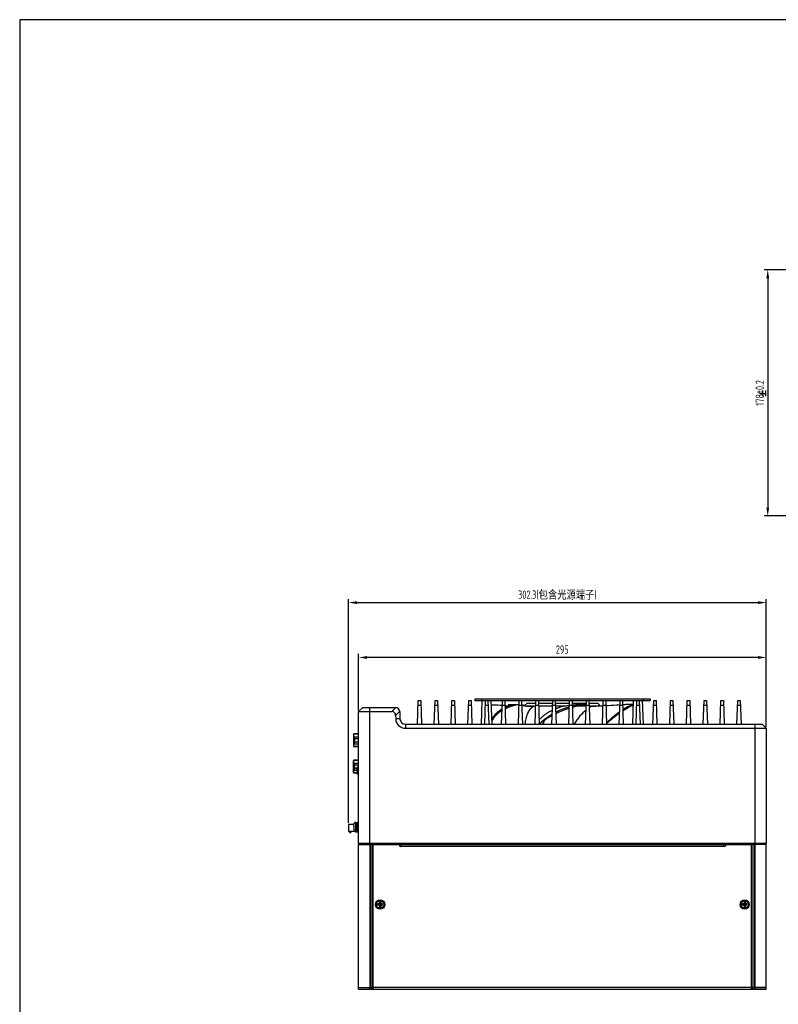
# Model space of a CAD drawing. Header units: millimetres. Extents: x 0 to 1750, y -1720 to 477.
# Tile 279 of 317: x 0 to 549, y -235 to 477. Entities that reach past the tile are written whole.
import ezdxf

# ---------------------------------------------------------------- set-up
doc = ezdxf.new("R2010")
doc.units = ezdxf.units.MM
doc.header["$LTSCALE"] = 92.51
doc.header["$PDMODE"] = 3
doc.header["$PDSIZE"] = 8
doc.layers.get('0').update_dxf_attribs({"linetype": 'CONTINUOUS'})
doc.layers.get('Defpoints').update_dxf_attribs({"linetype": 'CONTINUOUS'})
for name, color, linetype in [('000-VC5000_DXF_DIMENSION', 7, 'CONTINUOUS'), ('000-VC5000_DXF_FORMAT', 7, 'CONTINUOUS'), ('101305731_14DXF_CONTINUOUS_LINE', 7, 'CONTINUOUS'), ('101305731_DXF_CONTINUOUS_LINE', 7, 'CONTINUOUS'), ('101400705_14DXF_CONTINUOUS_LINE', 7, 'CONTINUOUS'), ('12025FAN_1_DXF_CONTINUOUS_LINE', 7, 'CONTINUOUS'), ('3_5DISK_DXF_CONTINUOUS_LINE', 7, 'CONTINUOUS'), ('DE-11-069662DXF_CONTINUOUS_LINE', 7, 'CONTINUOUS'), ('DE-11-080277DXF_CONTINUOUS_LINE', 7, 'CONTINUOUS'), ('DE-11-080278DXF_CONTINUOUS_LINE', 7, 'CONTINUOUS'), ('DE-11-080510DXF_CONTINUOUS_LINE', 7, 'CONTINUOUS'), ('DE-11-080513DXF_CONTINUOUS_LINE', 7, 'CONTINUOUS'), ('DE-13-001875DXF_CONTINUOUS_LINE', 7, 'CONTINUOUS'), ('DE-19-002068DXF_CONTINUOUS_LINE', 7, 'CONTINUOUS'), ('DE-20-027328DXF_CONTINUOUS_LINE', 7, 'CONTINUOUS'), ('LIGHTING_CONDXF_CONTINUOUS_LINE', 7, 'CONTINUOUS'), ('MANIFOLD_SOLDXF_CONTINUOUS_LINE', 7, 'CONTINUOUS'), ('SC-KM3X5B-JMDXF_CONTINUOUS_LINE', 7, 'CONTINUOUS'), ('SC-PSFM4X8_DXF_CONTINUOUS_LINE', 7, 'CONTINUOUS'), ('TLLAG-7XBX_DXF_CONTINUOUS_LINE', 7, 'CONTINUOUS')]:
    doc.layers.add(name, color=color, linetype=linetype)
doc.styles.get("Standard").update_dxf_attribs({"font": 'ISOCP', "width": 0.8})
doc.dimstyles.new('DIMSTYLE_1', dxfattribs={"dimtxt": 6, "dimasz": 6, "dimexe": 2.5, "dimexo": 0.5, "dimgap": 0.75, "dimtad": 1, "dimdsep": 46, "dimtxsty": 'STANDARD', "dimblk": '_FILLED', "dimblk1": '_FILLED', "dimblk2": '_FILLED', "dimcen": 0.09, "dimclrt": 3, "dimazin": 2, "dimtp": 0.5, "dimtm": 0.5, "dimtfac": 1, "dimtofl": 0, "dimtmove": 0, "dimatfit": 3, "dimldrblk": '_FILLED', "dimfxl": 1, "dimtolj": 1, "dimarcsym": 0})
doc.dimstyles.new('DIMSTYLE_2', dxfattribs={"dimtxt": 6, "dimasz": 6, "dimexe": 2.5, "dimexo": 0.5, "dimgap": 0.75, "dimtad": 1, "dimdsep": 46, "dimtxsty": 'STANDARD', "dimblk": '_FILLED', "dimblk1": '_FILLED', "dimblk2": '_FILLED', "dimcen": 0.09, "dimclrt": 3, "dimazin": 2, "dimtol": 1, "dimtp": 0.2, "dimtm": 0.2, "dimtfac": 1, "dimtofl": 0, "dimtmove": 0, "dimatfit": 3, "dimldrblk": '_FILLED', "dimfxl": 1, "dimtolj": 1, "dimarcsym": 0})

# ---------------------------------------------------------------- blocks, each defined once
blk = doc.blocks.new('_FILLED')
at = {"color": 0, "linetype": 'ByBlock'}
blk.add_solid([(0, 0), (-1, 0.17), (-1, -0.17)], dxfattribs=at)
blk = doc.blocks.new('*D4')
at = {"layer": '000-VC5000_DXF_DIMENSION', "color": 0, "lineweight": -2}
for p, q in [((245.34, -22.26), (245.34, 18.45)), ((534.34, 15.95), (251.34, 15.95)), ((540.34, -34.26), (540.34, 18.45))]:
    blk.add_line(p, q, dxfattribs=at)
at = {"layer": 'Defpoints', "color": 0}
for p in [(245.34, 15.95), (245.34, -22.76), (540.34, -34.76)]:
    blk.add_point(p, dxfattribs=at)
at = {"layer": '000-VC5000_DXF_DIMENSION', "color": 0, "linetype": 'ByBlock', "lineweight": -2, "xscale": 6, "yscale": 6, "zscale": 6, "rotation": 180}
blk.add_blockref('_FILLED', (245.34, 15.95), dxfattribs=at)
at = {"layer": '000-VC5000_DXF_DIMENSION', "color": 0, "linetype": 'ByBlock', "lineweight": -2, "xscale": 6, "yscale": 6, "zscale": 6}
blk.add_blockref('_FILLED', (540.34, 15.95), dxfattribs=at)
at = {"layer": '000-VC5000_DXF_DIMENSION', "color": 3, "insert": (392.72, 24.7), "char_height": 6, "attachment_point": 2, "line_spacing_factor": 0.9}
blk.add_mtext('\\A1;295', dxfattribs=at)
blk = doc.blocks.new('*D5')
at = {"layer": '000-VC5000_DXF_DIMENSION', "color": 0, "lineweight": -2}
for p, q in [((238.04, -103.61), (238.04, 58.13)), ((540.34, -34.26), (540.34, 58.13)), ((244.04, 55.63), (534.34, 55.63))]:
    blk.add_line(p, q, dxfattribs=at)
at = {"layer": 'Defpoints', "color": 0}
for p in [(540.34, 55.63), (540.34, -34.76), (238.04, -104.11)]:
    blk.add_point(p, dxfattribs=at)
at = {"layer": '000-VC5000_DXF_DIMENSION', "color": 0, "linetype": 'ByBlock', "lineweight": -2, "xscale": 6, "yscale": 6, "zscale": 6, "rotation": 180}
blk.add_blockref('_FILLED', (238.04, 55.63), dxfattribs=at)
at = {"layer": '000-VC5000_DXF_DIMENSION', "color": 0, "linetype": 'ByBlock', "lineweight": -2, "xscale": 6, "yscale": 6, "zscale": 6}
blk.add_blockref('_FILLED', (540.34, 55.63), dxfattribs=at)
at = {"layer": '000-VC5000_DXF_DIMENSION', "color": 3, "insert": (389.19, 64.38), "char_height": 6, "attachment_point": 2, "line_spacing_factor": 0.9}
blk.add_mtext('\\A1;302.3(包含光源端子)', dxfattribs=at)
blk = doc.blocks.new('*D11')
at = {"layer": '000-VC5000_DXF_DIMENSION', "color": 0, "lineweight": -2}
for p, q in [((618.88, 296.32), (538.95, 296.32)), ((541.45, 290.32), (541.45, 124.32)), ((626.5, 118.32), (538.95, 118.32))]:
    blk.add_line(p, q, dxfattribs=at)
at = {"layer": 'Defpoints', "color": 0}
for p in [(619.38, 296.32), (541.45, 118.32), (627, 118.32)]:
    blk.add_point(p, dxfattribs=at)
at = {"layer": '000-VC5000_DXF_DIMENSION', "color": 0, "linetype": 'ByBlock', "lineweight": -2, "xscale": 6, "yscale": 6, "zscale": 6}
for p, rotation in [((541.45, 296.32), 90), ((541.45, 118.32), 270)]:
    blk.add_blockref('_FILLED', p, dxfattribs=dict(at, rotation=rotation))
at = {"layer": '000-VC5000_DXF_DIMENSION', "color": 3, "insert": (532.7, 207.32), "char_height": 6, "attachment_point": 2, "rotation": 90, "line_spacing_factor": 0.9}
blk.add_mtext('\\A1;178%%p0.2', dxfattribs=at)

msp = doc.modelspace()

# ---------------------------------------------------------------- linework, layer by layer
at = {"layer": '000-VC5000_DXF_DIMENSION'}
for p, q in [((535.752, 206.97), (539.952, 206.97)), ((537.852, 204.87), (537.852, 209.07)), ((539.952, 204.87), (539.952, 209.07))]:
    msp.add_line(p, q, dxfattribs=at)
at = {"layer": '000-VC5000_DXF_FORMAT', "color": 7}
for p, q in [((0, 477.301), (0, -1140.169)), ((1682, 477.301), (0, 477.301))]:
    msp.add_line(p, q, dxfattribs=at)
at = {"layer": '101305731_14DXF_CONTINUOUS_LINE'}
for p, q in [((241.597, -39.645), (241.597, -48.225)), ((241.897, -48.525), (241.897, -39.345)), ((241.897, -39.345), (245.342, -39.345)), ((242.442, -42.913), (241.897, -42.913)), ((241.897, -46.013), (242.442, -46.013)), ((245.342, -48.525), (241.897, -48.525)), ((241.597, -58.755), (241.597, -67.335)), ((241.897, -67.635), (241.897, -58.455)), ((241.897, -58.455), (245.342, -58.455)), ((241.897, -62.023), (242.442, -62.023)), ((241.897, -65.123), (242.442, -65.123)), ((244.367, -67.635), (241.897, -67.635))]:
    msp.add_line(p, q, dxfattribs=at)
for centre, start, end in [((241.897, -39.645), 90, 180), ((241.897, -48.225), 180, 270), ((241.897, -58.755), 90, 180), ((241.897, -67.335), 180, 270)]:
    msp.add_arc(centre, 0.3, start, end, dxfattribs=at)
for points, knots in [([(241.897, -42.913), (241.859, -42.913), (241.803, -42.911), (241.732, -42.905), (241.687, -42.899), (241.65, -42.891), (241.625, -42.884), (241.611, -42.877), (241.602, -42.871), (241.597, -42.865), (241.597, -42.861)], [0, 0, 0, 0, 0.3686785, 0.5358577, 0.6832367, 0.8056279, 0.8991806, 0.934564, 0.9624992, 1, 1, 1, 1]), ([(241.597, -45.961), (241.597, -45.965), (241.602, -45.971), (241.611, -45.977), (241.625, -45.984), (241.65, -45.991), (241.687, -45.999), (241.732, -46.005), (241.803, -46.011), (241.859, -46.013), (241.897, -46.013)], [0, 0, 0, 0, 0.0375008, 0.065436, 0.1008194, 0.1943721, 0.3167633, 0.4641423, 0.6313215, 1, 1, 1, 1]), ([(241.897, -62.023), (241.859, -62.023), (241.803, -62.021), (241.732, -62.015), (241.687, -62.009), (241.65, -62.001), (241.625, -61.994), (241.611, -61.987), (241.602, -61.981), (241.597, -61.975), (241.597, -61.971)], [0, 0, 0, 0, 0.3686785, 0.5358577, 0.6832367, 0.8056279, 0.8991806, 0.934564, 0.9624992, 1, 1, 1, 1]), ([(241.597, -65.071), (241.597, -65.075), (241.602, -65.081), (241.611, -65.087), (241.625, -65.094), (241.65, -65.101), (241.687, -65.109), (241.732, -65.115), (241.803, -65.121), (241.859, -65.123), (241.897, -65.123)], [0, 0, 0, 0, 0.0375008, 0.065436, 0.1008194, 0.1943721, 0.3167633, 0.4641423, 0.6313215, 1, 1, 1, 1])]:
    msp.add_open_spline(points, degree=3, knots=knots, dxfattribs=at)
at = {"layer": '101305731_DXF_CONTINUOUS_LINE'}
for p, q in [((241.597, -39.645), (241.597, -48.225)), ((241.897, -48.525), (241.897, -39.345)), ((245.342, -39.345), (241.897, -39.345)), ((241.897, -42.913), (242.442, -42.913)), ((242.442, -46.013), (241.897, -46.013)), ((241.897, -48.525), (245.342, -48.525)), ((241.597, -67.335), (241.597, -58.755)), ((241.897, -67.635), (241.897, -58.455)), ((245.342, -58.455), (241.897, -58.455)), ((241.897, -62.023), (242.442, -62.023)), ((242.442, -65.123), (241.897, -65.123)), ((241.897, -67.635), (244.367, -67.635))]:
    msp.add_line(p, q, dxfattribs=at)
for centre, start, end in [((241.897, -39.645), 89.999999, 180), ((241.897, -48.225), 180, 269.999999), ((241.897, -58.755), 90, 180), ((241.897, -67.335), 180, 269.999999)]:
    msp.add_arc(centre, 0.3, start, end, dxfattribs=at)
for points, knots in [([(241.597, -42.861), (241.597, -42.871), (241.635, -42.889), (241.693, -42.9), (241.789, -42.911), (241.859, -42.913), (241.897, -42.913)], [0, 0, 0, 0, 0.0976472, 0.3140273, 0.6297543, 1, 1, 1, 1]), ([(241.897, -46.013), (241.859, -46.013), (241.789, -46.011), (241.693, -46), (241.635, -45.989), (241.597, -45.971), (241.597, -45.961)], [0, 0, 0, 0, 0.3700773, 0.6856852, 0.9022711, 1, 1, 1, 1]), ([(241.897, -62.023), (241.859, -62.023), (241.789, -62.021), (241.693, -62.01), (241.635, -61.999), (241.597, -61.981), (241.597, -61.971)], [0, 0, 0, 0, 0.3701308, 0.6858293, 0.902327, 1, 1, 1, 1]), ([(241.897, -65.123), (241.859, -65.123), (241.789, -65.121), (241.693, -65.11), (241.635, -65.099), (241.597, -65.081), (241.597, -65.071)], [0, 0, 0, 0, 0.3700773, 0.6856852, 0.9022711, 1, 1, 1, 1])]:
    msp.add_open_spline(points, degree=3, knots=knots, dxfattribs=at)
at = {"layer": '101400705_14DXF_CONTINUOUS_LINE'}
for p in [(245.017, -66.055), (245.342, -68.505)]:
    msp.add_line(p, (245.017, -68.505), dxfattribs=at)
at = {"layer": '12025FAN_1_DXF_CONTINUOUS_LINE'}
for p, q in [((348.904, -18.624), (349.239, -18.648)), ((361.43, -18.191), (361.365, -18.201)), ((361.432, -18.191), (361.367, -18.201)), ((373.564, -19.255), (367.323, -19.255)), ((373.634, -17.255), (367.842, -17.255)), ((385.804, -17.255), (375.539, -17.255)), ((385.734, -19.255), (375.609, -19.255)), ((397.974, -17.255), (387.709, -17.255)), ((395.149, -19.255), (387.779, -19.255)), ((397.31, -18.989), (396.835, -19.051)), ((396.835, -19.051), (396.877, -19.046)), ((397.779, -18.927), (397.31, -18.989)), ((397.916, -18.91), (397.779, -18.927)), ((410.144, -17.255), (399.879, -17.255)), ((410.074, -19.255), (403.716, -19.255)), ((417.842, -17.255), (412.049, -17.255)), ((419.842, -19.255), (412.119, -19.255)), ((419.842, -19.255), (419.842, -19.319)), ((341.794, -28.597), (341.951, -28.829)), ((401.662, -31.729), (401.53, -31.958))]:
    msp.add_line(p, q, dxfattribs=at)
for points in [[(390.552, -20.292), (390.198, -20.41), (390.039, -20.464), (389.857, -20.526), (389.648, -20.598), (389.408, -20.682), (389.14, -20.777), (388.852, -20.882), (388.542, -20.998), (388.213, -21.124), (387.871, -21.259), (387.849, -21.268)], [(391.165, -20.069), (391.125, -20.085), (391.057, -20.112), (390.989, -20.138), (390.924, -20.162), (390.859, -20.185), (390.79, -20.21), (390.718, -20.235), (390.641, -20.261), (390.552, -20.292)], [(400.585, -18.597), (400.304, -18.627), (400.03, -18.657), (399.928, -18.668)], [(410.116, -18.058), (409.661, -18.062), (409.198, -18.069), (408.745, -18.078), (408.298, -18.089), (407.858, -18.101), (407.426, -18.115), (407, -18.131), (406.579, -18.149), (406.163, -18.168), (405.756, -18.188), (405.356, -18.21), (404.964, -18.233), (404.58, -18.257), (404.205, -18.282), (403.837, -18.308), (403.477, -18.335), (403.125, -18.362), (402.78, -18.39), (402.443, -18.419), (402.114, -18.448), (401.792, -18.478), (401.478, -18.507), (401.173, -18.537), (400.875, -18.567), (400.585, -18.597)], [(385.63, -22.247), (385.267, -22.424), (384.878, -22.62), (384.486, -22.823), (384.092, -23.033), (383.696, -23.251), (383.299, -23.476), (382.902, -23.708), (382.503, -23.948), (382.104, -24.196), (381.705, -24.45), (381.306, -24.712), (380.907, -24.982), (380.51, -25.258), (380.113, -25.543), (379.716, -25.835), (379.322, -26.134), (378.928, -26.441), (378.536, -26.757), (378.145, -27.08), (377.755, -27.412), (377.365, -27.753), (376.975, -28.104), (376.586, -28.465), (376.196, -28.838), (375.952, -29.079)], [(401.53, -31.958), (401.416, -32.158), (401.362, -32.255)]]:
    msp.add_lwpolyline(points, dxfattribs=at)
for centre, radius, start, end in [((368.112, -62.511), 44.82, 98.658058, 99.406297), ((367.842, -19.255), 2, 90, 174.548827), ((400.585, -43.202), 24.978, 108.059367, 112.15657), ((410.828, -67.929), 49.872, 102.446274, 102.600643), ((417.842, -19.255), 2, 0, 90), ((447.156, -131.979), 114.17, 95.138861, 95.388515), ((407.695, -51.17), 35.023, 140.641549, 147.300134)]:
    msp.add_arc(centre, radius, start, end, dxfattribs=at)
for points, knots in [([(341.43, -18.163), (342.023, -18.189), (344.516, -18.314), (347.006, -18.489), (348.904, -18.624)], [0, 0, 0, 0, 0.2380695, 1, 1, 1, 1]), ([(341.807, -29.091), (342.658, -27.511), (344.731, -24.495), (347.582, -22.17), (349.149, -21.238)], [0, 0, 0, 0, 0.4959046, 1, 1, 1, 1]), ([(351.249, -18.792), (351.518, -18.811), (352.606, -18.888), (353.695, -18.963), (354.514, -19.016)], [0, 0, 0, 0, 0.2471619, 1, 1, 1, 1]), ([(351.294, -20.135), (352.786, -19.477), (356.122, -18.46), (359.582, -18.117), (361.408, -18.068)], [0, 0, 0, 0, 0.4716144, 1, 1, 1, 1]), ([(360.787, -18.293), (359.906, -18.439), (356.663, -19.077), (353.493, -20.142), (351.33, -21.211)], [0, 0, 0, 0, 0.2701438, 1, 1, 1, 1]), ([(353.5, -18.055), (354.984, -18.055), (356.96, -18.087), (358.934, -18.156), (359.425, -18.176)], [0, 0, 0, 0, 0.7512492, 1, 1, 1, 1]), ([(353.5, -18.055), (353.739, -18.092), (354.709, -18.248), (355.674, -18.435), (356.399, -18.591)], [0, 0, 0, 0, 0.2456568, 1, 1, 1, 1]), ([(363.408, -18.517), (363.436, -18.526), (363.557, -18.563), (363.678, -18.598), (363.77, -18.624)], [0, 0, 0, 0, 0.2358855, 1, 1, 1, 1]), ([(363.423, -18.377), (364.063, -18.416), (364.915, -18.47), (365.767, -18.529), (365.979, -18.543)], [0, 0, 0, 0, 0.7511068, 1, 1, 1, 1]), ([(363.77, -18.624), (364.765, -18.903), (367.413, -19.357), (370.092, -19.455), (371.733, -19.455)], [0, 0, 0, 0, 0.3863141, 1, 1, 1, 1]), ([(365.98, -32.249), (366.08, -30.943), (366.399, -28.431), (367.438, -24.886), (369.164, -21.789), (370.816, -20.143), (371.733, -19.455)], [0, 0, 0, 0, 0.2718657, 0.5236889, 0.7621699, 1, 1, 1, 1]), ([(387.925, -23.62), (388.705, -23.218), (391.914, -21.667), (395.291, -20.462), (397.885, -19.766)], [0, 0, 0, 0, 0.2462118, 1, 1, 1, 1]), ([(397.849, -20.817), (396.993, -21.086), (393.628, -22.215), (390.349, -23.6), (387.968, -24.77)], [0, 0, 0, 0, 0.2527964, 1, 1, 1, 1]), ([(396.877, -19.046), (396.035, -19.149), (394.899, -19.294), (393.553, -19.425), (393.049, -19.455), (392.842, -19.455)], [0, 0, 0, 0, 0.6269225, 0.8466044, 1, 1, 1, 1]), ([(410.052, -18.151), (409.199, -18.258), (405.808, -18.751), (402.453, -19.493), (399.981, -20.184)], [0, 0, 0, 0, 0.2508121, 1, 1, 1, 1]), ([(400.08, -19.229), (400.898, -19.048), (404.201, -18.407), (407.569, -18.1), (410.094, -18.061)], [0, 0, 0, 0, 0.2492863, 1, 1, 1, 1]), ([(413.951, -19.455), (413.805, -19.531), (413.196, -19.861), (412.605, -20.222), (412.164, -20.511)], [0, 0, 0, 0, 0.2378335, 1, 1, 1, 1]), ([(422.245, -19.205), (421.514, -19.244), (418.751, -19.379), (415.985, -19.455), (413.951, -19.455)], [0, 0, 0, 0, 0.26464, 1, 1, 1, 1]), ([(434.433, -18.441), (433.593, -18.491), (430.213, -18.702), (426.836, -18.937), (424.297, -19.088)], [0, 0, 0, 0, 0.2488221, 1, 1, 1, 1]), ([(444.255, -18.063), (443.612, -18.07), (441, -18.115), (438.39, -18.225), (436.424, -18.329)], [0, 0, 0, 0, 0.2461386, 1, 1, 1, 1]), ([(436.543, -21.584), (437.868, -20.748), (440.337, -19.376), (443.022, -18.424), (444.253, -18.2)], [0, 0, 0, 0, 0.5561563, 1, 1, 1, 1]), ([(444.236, -18.603), (443.027, -19.097), (440.416, -20.384), (437.927, -21.885), (436.586, -22.753)], [0, 0, 0, 0, 0.4499183, 1, 1, 1, 1]), ([(440.792, -18.055), (440.508, -18.055), (439.218, -18.08), (437.931, -18.179), (436.93, -18.269)], [0, 0, 0, 0, 0.2201229, 1, 1, 1, 1]), ([(441.945, -18.103), (441.852, -18.095), (441.468, -18.067), (441.083, -18.055), (440.792, -18.055)], [0, 0, 0, 0, 0.2427882, 1, 1, 1, 1]), ([(349.108, -22.448), (347.62, -23.378), (344.897, -25.523), (342.738, -28.23), (341.833, -29.643)], [0, 0, 0, 0, 0.5109737, 1, 1, 1, 1]), ([(376.055, -32.147), (376.753, -31.471), (379.687, -28.789), (382.943, -26.459), (385.532, -24.939)], [0, 0, 0, 0, 0.2445481, 1, 1, 1, 1]), ([(385.496, -26.046), (384.657, -26.5), (381.391, -28.356), (378.275, -30.476), (376.058, -32.188)], [0, 0, 0, 0, 0.2540911, 1, 1, 1, 1]), ([(409.975, -22.107), (408.381, -23.385), (405.305, -26.358), (402.771, -29.814), (401.662, -31.729)], [0, 0, 0, 0, 0.4799893, 1, 1, 1, 1]), ([(424.723, -31.734), (426.217, -30.092), (429.26, -27.049), (432.594, -24.325), (434.28, -23.112)], [0, 0, 0, 0, 0.5167468, 1, 1, 1, 1]), ([(434.241, -24.33), (433.459, -24.875), (430.181, -27.243), (427.047, -29.809), (424.73, -31.853)], [0, 0, 0, 0, 0.2355912, 1, 1, 1, 1])]:
    msp.add_open_spline(points, degree=3, knots=knots, dxfattribs=at)
at = {"layer": '3_5DISK_DXF_CONTINUOUS_LINE'}
msp.add_line((273.913, -119.405), (273.913, -119.255), dxfattribs=at)
at = {"layer": 'DE-11-069662DXF_CONTINUOUS_LINE'}
for p, q in [((267.913, -119.405), (267.913, -119.255)), ((268.913, -119.255), (268.913, -119.405)), ((269.113, -119.255), (269.113, -119.405)), ((272.113, -119.255), (272.113, -119.405)), ((512.413, -119.255), (512.413, -119.405)), ((512.613, -119.405), (512.613, -119.255)), ((513.613, -119.405), (513.613, -119.255))]:
    msp.add_line(p, q, dxfattribs=at)
at = {"layer": 'DE-11-080277DXF_CONTINUOUS_LINE'}
for p, q in [((245.342, -222.755), (245.342, -119.255)), ((245.342, -119.255), (255.414, -119.255)), ((253.342, -119.255), (253.342, -222.755)), ((254.342, -222.755), (254.342, -119.255)), ((255.717, -222.755), (255.717, -119.255)), ((255.913, -222.708), (255.913, -119.255)), ((267.342, -119.405), (267.342, -119.255)), ((518.342, -119.255), (518.342, -119.405)), ((529.77, -119.255), (529.77, -222.708)), ((529.966, -119.255), (529.966, -222.755)), ((540.342, -119.255), (530.269, -119.255)), ((531.342, -119.255), (531.342, -222.755)), ((532.342, -222.755), (532.342, -119.255)), ((540.342, -222.755), (540.342, -119.255)), ((245.342, -222.755), (254.342, -222.755)), ((254.922, -222.755), (255.913, -222.755)), ((530.77, -222.755), (529.77, -222.755)), ((540.342, -222.755), (531.342, -222.755))]:
    msp.add_line(p, q, dxfattribs=at)
at = {"layer": 'DE-11-080278DXF_CONTINUOUS_LINE'}
for p, q in [((255.922, -223.47), (255.922, -119.405)), ((255.922, -119.405), (274.922, -119.405)), ((274.922, -119.405), (274.922, -120.305)), ((510.262, -120.805), (275.422, -120.805)), ((275.922, -119.745), (275.922, -119.255)), ((275.922, -119.405), (509.762, -119.405)), ((509.762, -119.745), (509.762, -119.255)), ((510.762, -119.405), (510.762, -120.305)), ((510.762, -119.405), (529.762, -119.405)), ((529.762, -223.47), (529.762, -119.405)), ((245.342, -223.955), (245.342, -222.755)), ((245.342, -222.755), (254.922, -222.755)), ((245.342, -223.955), (540.342, -223.955)), ((253.342, -223.955), (253.342, -222.755)), ((254.922, -223.955), (254.922, -222.755)), ((255.422, -222.755), (255.422, -223.955)), ((255.922, -222.555), (529.762, -222.555)), ((530.262, -223.955), (530.262, -222.755)), ((530.762, -222.755), (540.342, -222.755)), ((530.762, -223.955), (530.762, -222.755)), ((532.342, -223.955), (532.342, -222.755)), ((540.342, -223.955), (540.342, -222.755))]:
    msp.add_line(p, q, dxfattribs=at)
for centre in [(260.922, -162.755), (524.762, -162.755)]:
    msp.add_circle(centre, 3.35, dxfattribs=at)
for centre, start, end in [((275.422, -120.305), 180, 270), ((510.262, -120.305), 270, 0)]:
    msp.add_arc(centre, 0.5, start, end, dxfattribs=at)
for points, knots in [([(275.422, -120.805), (275.444, -120.805), (275.494, -120.797), (275.572, -120.755), (275.659, -120.671), (275.746, -120.532), (275.822, -120.348), (275.878, -120.14), (275.912, -119.937), (275.922, -119.806), (275.922, -119.745)], [0, 0, 0, 0, 0.0541611, 0.1191143, 0.20918, 0.3397671, 0.5075369, 0.6861649, 0.854081, 1, 1, 1, 1]), ([(510.262, -120.805), (510.239, -120.805), (510.189, -120.797), (510.111, -120.755), (510.025, -120.671), (509.938, -120.532), (509.862, -120.348), (509.805, -120.14), (509.771, -119.937), (509.762, -119.806), (509.762, -119.745)], [0, 0, 0, 0, 0.0541611, 0.1191143, 0.20918, 0.3397671, 0.5075369, 0.6861649, 0.854081, 1, 1, 1, 1]), ([(255.422, -223.955), (255.444, -223.955), (255.49, -223.955), (255.564, -223.955), (255.647, -223.951), (255.721, -223.938), (255.778, -223.911), (255.834, -223.868), (255.873, -223.799), (255.898, -223.718), (255.917, -223.613), (255.922, -223.528), (255.922, -223.47)], [0, 0, 0, 0, 0.0793875, 0.1653457, 0.2632084, 0.3723369, 0.4291713, 0.4880145, 0.6210615, 0.7006479, 0.7905416, 1, 1, 1, 1]), ([(530.262, -223.955), (530.239, -223.955), (530.193, -223.955), (530.119, -223.955), (530.037, -223.951), (529.963, -223.938), (529.905, -223.911), (529.849, -223.868), (529.81, -223.799), (529.785, -223.718), (529.766, -223.613), (529.762, -223.528), (529.762, -223.47)], [0, 0, 0, 0, 0.0793875, 0.1653457, 0.2632084, 0.3723369, 0.4291713, 0.4880145, 0.6210615, 0.7006479, 0.7905416, 1, 1, 1, 1])]:
    msp.add_open_spline(points, degree=3, knots=knots, dxfattribs=at)
at = {"layer": 'DE-11-080510DXF_CONTINUOUS_LINE'}
for p, q in [((329.342, -14.055), (329.342, -15.255)), ((329.342, -14.055), (456.342, -14.055)), ((334.342, -14.055), (334.342, -15.255)), ((451.342, -14.055), (451.342, -15.255)), ((456.342, -14.055), (456.342, -15.255)), ((329.342, -15.255), (337.194, -15.255)), ((338.959, -15.255), (349.364, -15.255)), ((351.129, -15.255), (361.534, -15.255)), ((363.299, -15.255), (373.704, -15.255)), ((375.469, -15.255), (385.874, -15.255)), ((387.639, -15.255), (398.044, -15.255)), ((399.809, -15.255), (410.214, -15.255)), ((411.979, -15.255), (422.384, -15.255)), ((424.149, -15.255), (434.554, -15.255)), ((436.319, -15.255), (446.724, -15.255)), ((448.489, -15.255), (456.342, -15.255))]:
    msp.add_line(p, q, dxfattribs=at)
at = {"layer": 'DE-11-080513DXF_CONTINUOUS_LINE'}
for p, q in [((510.762, -119.405), (274.922, -119.405)), ((245.342, -222.755), (254.922, -222.755)), ((530.762, -222.755), (540.342, -222.755))]:
    msp.add_line(p, q, dxfattribs=at)
at = {"layer": 'DE-13-001875DXF_CONTINUOUS_LINE'}
for p, q in [((248.342, -20.255), (245.342, -23.255)), ((248.342, -20.255), (272.053, -20.255)), ((253.342, -119.255), (253.342, -20.255)), ((272.215, -20.26), (269.297, -23.255)), ((287.92, -32.255), (288.514, -15.255)), ((288.399, -18.546), (290.394, -18.546)), ((288.514, -15.255), (290.279, -15.255)), ((290.279, -15.255), (290.873, -32.255)), ((300.09, -32.255), (300.684, -15.255)), ((300.569, -18.546), (302.564, -18.546)), ((300.684, -15.255), (302.449, -15.255)), ((302.449, -15.255), (303.043, -32.255)), ((312.26, -32.255), (312.854, -15.255)), ((312.739, -18.546), (314.734, -18.546)), ((312.854, -15.255), (314.619, -15.255)), ((314.619, -15.255), (315.213, -32.255)), ((324.43, -32.255), (325.024, -15.255)), ((324.909, -18.546), (326.904, -18.546)), ((325.024, -15.255), (326.789, -15.255)), ((326.789, -15.255), (327.383, -32.255)), ((334.238, -32.255), (334.832, -15.255)), ((336.6, -32.255), (337.194, -15.255)), ((337.079, -18.546), (339.074, -18.546)), ((337.194, -15.255), (338.959, -15.255)), ((338.959, -15.255), (339.553, -32.255)), ((341.925, -32.255), (341.332, -15.255)), ((348.77, -32.255), (349.364, -15.255)), ((349.249, -18.546), (351.244, -18.546)), ((349.364, -15.255), (351.129, -15.255)), ((351.129, -15.255), (351.723, -32.255)), ((360.94, -32.255), (361.534, -15.255)), ((361.419, -18.546), (363.414, -18.546)), ((361.534, -15.255), (363.299, -15.255)), ((363.299, -15.255), (363.893, -32.255)), ((373.11, -32.255), (373.704, -15.255)), ((373.589, -18.546), (375.584, -18.546)), ((373.704, -15.255), (375.469, -15.255)), ((375.469, -15.255), (376.063, -32.255)), ((385.28, -32.255), (385.874, -15.255)), ((385.759, -18.546), (387.754, -18.546)), ((385.874, -15.255), (387.639, -15.255)), ((387.639, -15.255), (388.233, -32.255)), ((397.45, -32.255), (398.044, -15.255)), ((397.929, -18.546), (399.924, -18.546)), ((398.044, -15.255), (399.809, -15.255)), ((399.809, -15.255), (400.403, -32.255)), ((409.62, -32.255), (410.214, -15.255)), ((410.099, -18.546), (412.094, -18.546)), ((410.214, -15.255), (411.979, -15.255)), ((411.979, -15.255), (412.573, -32.255)), ((421.79, -32.255), (422.384, -15.255)), ((422.269, -18.546), (424.264, -18.546)), ((422.384, -15.255), (424.149, -15.255)), ((424.149, -15.255), (424.743, -32.255)), ((433.96, -32.255), (434.554, -15.255)), ((434.439, -18.546), (436.434, -18.546)), ((434.554, -15.255), (436.319, -15.255)), ((436.319, -15.255), (436.913, -32.255)), ((443.758, -32.255), (444.352, -15.255)), ((446.13, -32.255), (446.724, -15.255)), ((446.609, -18.546), (448.604, -18.546)), ((446.724, -15.255), (448.489, -15.255)), ((448.489, -15.255), (449.083, -32.255)), ((451.445, -32.255), (450.852, -15.255)), ((458.3, -32.255), (458.894, -15.255)), ((458.779, -18.546), (460.774, -18.546)), ((458.894, -15.255), (460.659, -15.255)), ((460.659, -15.255), (461.253, -32.255)), ((470.47, -32.255), (471.064, -15.255)), ((470.949, -18.546), (472.944, -18.546)), ((471.064, -15.255), (472.829, -15.255)), ((472.829, -15.255), (473.423, -32.255)), ((482.64, -32.255), (483.234, -15.255)), ((483.119, -18.546), (485.114, -18.546)), ((483.234, -15.255), (484.999, -15.255)), ((484.999, -15.255), (485.593, -32.255)), ((494.81, -32.255), (495.404, -15.255)), ((495.289, -18.546), (497.284, -18.546)), ((495.404, -15.255), (497.169, -15.255)), ((497.169, -15.255), (497.763, -32.255)), ((506.98, -32.255), (507.574, -15.255)), ((507.459, -18.546), (509.454, -18.546)), ((507.574, -15.255), (509.339, -15.255)), ((509.339, -15.255), (509.933, -32.255)), ((519.15, -32.255), (519.744, -15.255)), ((519.629, -18.546), (521.624, -18.546)), ((519.744, -15.255), (521.509, -15.255)), ((521.509, -15.255), (522.103, -32.255)), ((245.342, -118.755), (245.342, -23.255)), ((245.342, -23.255), (269.297, -23.255)), ((275.043, -23.014), (272.125, -26.01)), ((272.125, -26.01), (272.188, -28.438)), ((275.187, -28.36), (272.188, -28.438)), ((275.051, -23.177), (275.187, -28.36)), ((279.186, -32.255), (279.186, -35.255)), ((279.186, -32.255), (537.342, -32.255)), ((279.186, -35.255), (540.342, -35.255)), ((532.342, -119.255), (532.342, -32.255)), ((537.342, -32.255), (540.342, -35.255)), ((540.342, -35.255), (540.342, -118.755)), ((540.342, -118.755), (245.342, -118.755)), ((530.269, -119.255), (255.414, -119.255))]:
    msp.add_line(p, q, dxfattribs=at)
for centre, radius, start, end in [((272.053, -23.255), 3, 1.5, 90), ((279.186, -28.255), 7, 181.5, 270), ((279.186, -28.255), 4, 181.5, 270), ((245.842, -118.755), 0.5, 180, 270), ((539.842, -118.755), 0.5, 270, 0)]:
    msp.add_arc(centre, radius, start, end, dxfattribs=at)
msp.add_ellipse((266.542, -28.912), major_axis=(-4.793, -4.92), ratio=0.582323, start_param=2.6255841, end_param=3.6576012, dxfattribs=at)
at = {"layer": 'DE-19-002068DXF_CONTINUOUS_LINE'}
for p, q in [((242.442, -41.435), (242.442, -46.435)), ((242.442, -41.435), (245.342, -41.435)), ((242.442, -42.685), (245.342, -42.685)), ((242.442, -45.185), (245.342, -45.185)), ((242.442, -46.435), (245.342, -46.435)), ((242.442, -60.485), (242.442, -65.485)), ((242.442, -60.485), (245.342, -60.485)), ((242.442, -61.735), (245.342, -61.735)), ((242.442, -64.235), (244.367, -64.235)), ((242.442, -65.485), (244.367, -65.485))]:
    msp.add_line(p, q, dxfattribs=at)
at = {"layer": 'DE-20-027328DXF_CONTINUOUS_LINE'}
for p, q in [((255.913, -222.708), (255.913, -119.255)), ((529.77, -119.255), (529.77, -222.708)), ((529.762, -130.852), (529.77, -130.843)), ((255.913, -166.829), (255.922, -166.821)), ((529.762, -178.426), (529.77, -178.417)), ((255.913, -214.404), (255.922, -214.395))]:
    msp.add_line(p, q, dxfattribs=at)
at = {"layer": 'LIGHTING_CONDXF_CONTINUOUS_LINE'}
for p, q in [((238.042, -104.605), (238.042, -109.605)), ((238.042, -104.605), (241.765, -104.605)), ((244.342, -104.605), (244.442, -104.605)), ((239.042, -110.605), (238.042, -109.605)), ((238.042, -109.605), (242.084, -109.605)), ((239.042, -110.605), (239.642, -110.605)), ((239.442, -109.605), (239.642, -110.605)), ((244.342, -109.105), (244.442, -109.105)), ((244.342, -109.605), (244.442, -109.605))]:
    msp.add_line(p, q, dxfattribs=at)
at = {"layer": 'MANIFOLD_SOLDXF_CONTINUOUS_LINE'}
for p, q in [((244.367, -65.906), (244.367, -68.305)), ((244.567, -66.055), (244.567, -68.505)), ((245.342, -68.505), (244.567, -68.505))]:
    msp.add_line(p, q, dxfattribs=at)
msp.add_arc((244.567, -68.305), 0.2, 180, 270, dxfattribs=at)
at = {"layer": 'SC-KM3X5B-JMDXF_CONTINUOUS_LINE'}
for p, q in [((259.172, -163.155), (259.172, -162.355)), ((260.022, -162.355), (259.172, -162.355)), ((260.022, -163.155), (259.172, -163.155)), ((259.199, -163.155), (259.199, -162.355)), ((260.375, -163.302), (261.468, -162.209)), ((261.468, -163.302), (260.375, -162.209)), ((260.522, -161.005), (260.522, -161.855)), ((261.322, -161.005), (260.522, -161.005)), ((261.322, -161.033), (260.522, -161.033)), ((260.522, -163.155), (260.522, -162.355)), ((261.322, -162.355), (260.522, -162.355)), ((261.322, -162.755), (260.522, -162.755)), ((261.322, -163.155), (260.522, -163.155)), ((260.522, -163.655), (260.522, -164.505)), ((260.922, -163.155), (260.922, -162.355)), ((261.322, -161.005), (261.322, -161.855)), ((261.322, -163.155), (261.322, -162.355)), ((261.322, -163.655), (261.322, -164.505)), ((262.672, -162.355), (261.822, -162.355)), ((262.672, -163.155), (261.822, -163.155)), ((262.644, -163.155), (262.644, -162.355)), ((262.672, -163.155), (262.672, -162.355)), ((523.862, -162.355), (523.012, -162.355)), ((523.012, -163.155), (523.012, -162.355)), ((523.862, -163.155), (523.012, -163.155)), ((523.039, -163.155), (523.039, -162.355)), ((524.215, -163.302), (525.308, -162.209)), ((525.308, -163.302), (524.215, -162.209)), ((525.162, -161.005), (524.362, -161.005)), ((524.362, -161.005), (524.362, -161.855)), ((525.162, -161.033), (524.362, -161.033)), ((525.162, -162.355), (524.362, -162.355)), ((524.362, -163.155), (524.362, -162.355)), ((525.162, -162.755), (524.362, -162.755)), ((525.162, -163.155), (524.362, -163.155)), ((524.362, -163.655), (524.362, -164.505)), ((524.762, -163.155), (524.762, -162.355)), ((525.162, -161.005), (525.162, -161.855)), ((525.162, -163.155), (525.162, -162.355)), ((525.162, -163.655), (525.162, -164.505)), ((526.512, -162.355), (525.662, -162.355)), ((526.512, -163.155), (525.662, -163.155)), ((526.484, -163.155), (526.484, -162.355)), ((526.512, -163.155), (526.512, -162.355)), ((261.322, -164.478), (260.522, -164.478)), ((261.322, -164.505), (260.522, -164.505)), ((525.162, -164.478), (524.362, -164.478)), ((525.162, -164.505), (524.362, -164.505))]:
    msp.add_line(p, q, dxfattribs=at)
for centre in [(260.922, -162.755), (524.762, -162.755)]:
    msp.add_circle(centre, 2.65, dxfattribs=at)
for centre, start, end in [((260.022, -161.855), 270, 0), ((260.022, -163.655), 0, 90), ((261.822, -161.855), 180, 270), ((261.822, -163.655), 90, 180), ((523.862, -161.855), 270, 0), ((523.862, -163.655), 0, 90), ((525.662, -161.855), 180, 270), ((525.662, -163.655), 90, 180)]:
    msp.add_arc(centre, 0.5, start, end, dxfattribs=at)
at = {"layer": 'SC-PSFM4X8_DXF_CONTINUOUS_LINE'}
for p, q in [((241.742, -106.205), (241.742, -104.937)), ((241.742, -106.205), (241.758, -106.205)), ((241.749, -104.707), (241.758, -104.708)), ((243.242, -110.155), (243.242, -103.355)), ((243.242, -103.355), (244.342, -103.355)), ((244.342, -110.152), (244.342, -103.358)), ((244.342, -104.755), (244.442, -104.755)), ((244.442, -110.246), (244.442, -103.255)), ((244.442, -103.255), (245.342, -103.255)), ((241.742, -107.305), (241.742, -108.574)), ((241.758, -107.305), (241.742, -107.305)), ((241.758, -108.802), (241.749, -108.804)), ((243.242, -110.155), (244.342, -110.155)), ((244.342, -108.755), (244.442, -108.755))]:
    msp.add_line(p, q, dxfattribs=at)
for centre, radius, start, end in [((243.357, -104.936), 1.616, 171.884298, 180.013346), ((243.242, -104.855), 1.5, 90, 174.310841), ((243.357, -108.574), 1.616, 179.986654, 188.115702), ((243.242, -108.655), 1.5, 185.689159, 270)]:
    msp.add_arc(centre, radius, start, end, dxfattribs=at)
for centre, start_param, end_param in [((243.756, -106.755), -1.4994121, -1.4051231), ((245.542, -106.755), -1.6637971, -1.5915962)]:
    msp.add_ellipse(centre, major_axis=(9.616, 0), ratio=0.3639702, start_param=start_param, end_param=end_param, dxfattribs=at)
for points in [[(241.758, -106.205), (241.751, -106.388), (241.749, -106.572), (241.749, -106.755)], [(241.749, -106.755), (241.749, -106.939), (241.751, -107.122), (241.758, -107.305)]]:
    msp.add_open_spline(points, degree=3, dxfattribs=at)
at = {"layer": 'TLLAG-7XBX_DXF_CONTINUOUS_LINE'}
for p, q in [((244.367, -65.906), (244.367, -63.505)), ((244.567, -65.755), (244.567, -63.305)), ((245.342, -63.305), (244.567, -63.305))]:
    msp.add_line(p, q, dxfattribs=at)
msp.add_arc((244.567, -63.505), 0.2, 90, 180, dxfattribs=at)

# ---------------------------------------------------------------- dimensions: what is measured, and where the dimension line sits
at = {"layer": '000-VC5000_DXF_DIMENSION'}
for base, p1, p2, angle, dimstyle, picture, middle in [((541.452, 118.32), (619.383, 296.32), (626.996, 118.32), 270, 'DIMSTYLE_2', '*D11', (541.452, 207.32)), ((245.342, 15.951), (540.342, -34.755), (245.342, -22.755), 180, 'DIMSTYLE_1', '*D4', (392.724, 15.951))]:
    dim = msp.add_linear_dim(base=base, p1=p1, p2=p2, angle=angle, dimstyle=dimstyle, dxfattribs=at)
    dim.commit()
    dim.dimension.update_dxf_attribs({"geometry": picture, "text_midpoint": middle, "dimtype": 160})
dim = msp.add_linear_dim(base=(540.342, 55.633), p1=(238.042, -104.105), p2=(540.342, -34.755), text='<>(包含光源端子)', dimstyle='DIMSTYLE_1', dxfattribs=at)
dim.commit()
dim.dimension.update_dxf_attribs({"geometry": '*D5', "text_midpoint": (389.192, 55.633), "dimtype": 160})

doc.saveas('drawing.dxf')
